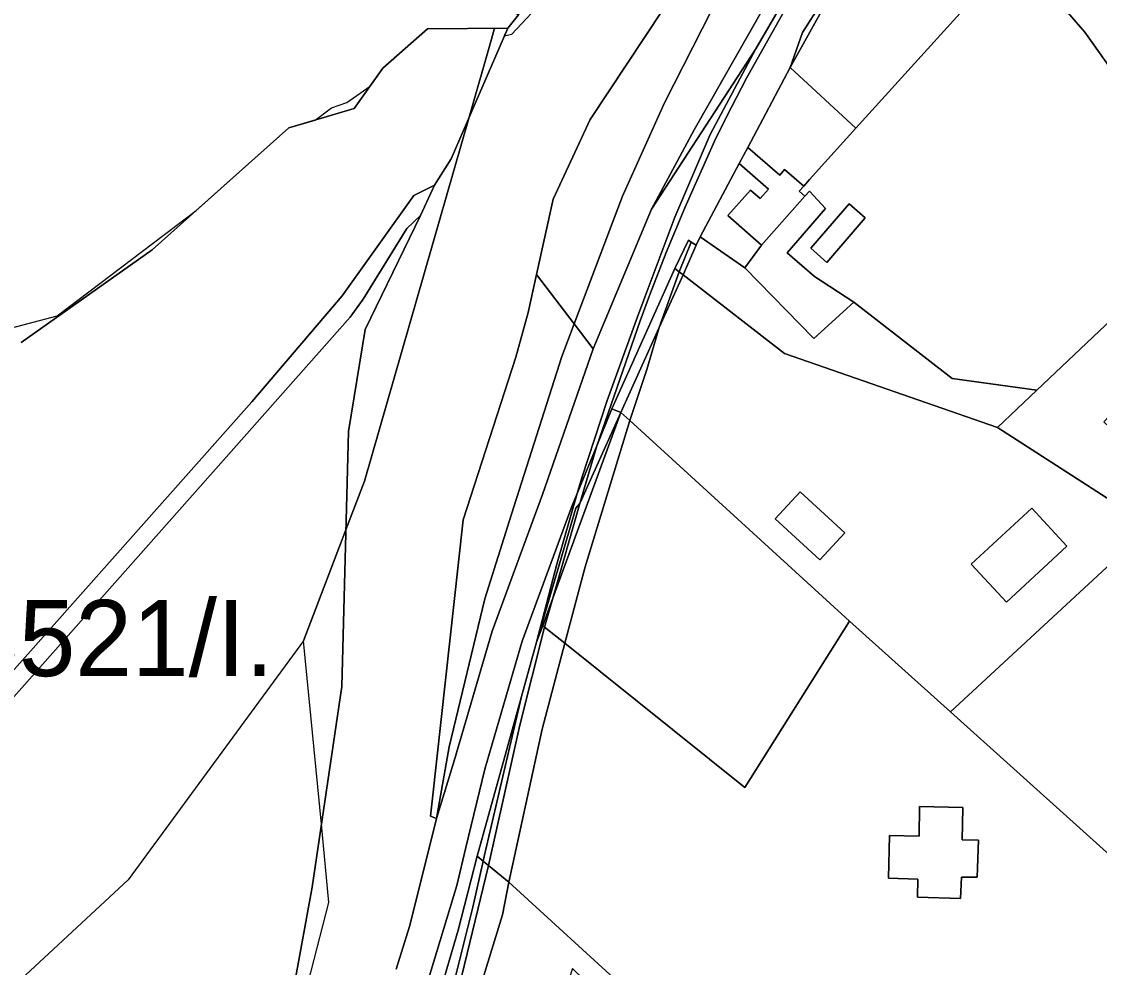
# Model space of a CAD drawing. Extents: x -477304 to -465429, y -1159113 to -1149210.
# Drawn here: x -475692.5 to -475480.3, y -1154571.8 to -1154385.5 of the extents above; entities that cross this region are included whole.
import ezdxf

# ---------------------------------------------------------------- set-up
doc = ezdxf.new("R2010")
doc.units = 0
for name, color, linetype in [('BPEJ_s', 7, 'Continuous'), ('orna_s', 7, 'Continuous'), ('ostatni_s', 7, 'Continuous'), ('PUPFL_s', 7, 'Continuous'), ('trav_porost_s', 7, 'Continuous'), ('voda_s', 7, 'Continuous'), ('zahrada_s', 7, 'Continuous')]:
    doc.layers.add(name, color=color, linetype=linetype)

msp = doc.modelspace()

# ---------------------------------------------------------------- linework, layer by layer
at = {"layer": 'BPEJ_s'}
for points in [[(-475731, -1154455.5), (-475685.5, -1154443.5), (-475658.17, -1154422.75), (-475639.93, -1154406.49), (-475634.73, -1154404.95), (-475631.5, -1154402.5), (-475628.5, -1154401.5), (-475623.92, -1154398.28), (-475621.39, -1154394.73), (-475612.62, -1154386.98), (-475599.44, -1154386.85), (-475596.82, -1154386.82), (-475597.49, -1154388.37), (-475596, -1154388), (-475582.5, -1154373.5), (-475571.09, -1154355.09), (-475572.52, -1154354.12), (-475576.83, -1154351.41), (-475565.18, -1154323.39), (-475544.55, -1154307.85), (-475519.37, -1154273.24), (-475495.41, -1154251.56), (-475481.23, -1154228.2), (-475473.22, -1154236.05)], [(-475639, -1154586), (-475632, -1154559), (-475633.5, -1154543.56), (-475637, -1154507.5), (-475628.67, -1154485.64), (-475625, -1154476), (-475604.41, -1154404.33), (-475600, -1154389), (-475599.44, -1154386.85), (-475596.82, -1154386.82), (-475597.49, -1154388.37), (-475596, -1154388), (-475582.5, -1154373.5), (-475571.09, -1154355.09), (-475560.5, -1154338), (-475534, -1154306.5), (-475524, -1154296.97), (-475523.89, -1154296.86), (-475508.55, -1154279.03), (-475473.22, -1154236.05)], [(-475731, -1154455.5), (-475685.5, -1154443.5), (-475658.17, -1154422.75), (-475639.93, -1154406.49), (-475634.73, -1154404.95), (-475631.5, -1154402.5), (-475628.5, -1154401.5), (-475623.92, -1154398.28), (-475621.39, -1154394.73), (-475612.62, -1154386.98), (-475599.44, -1154386.85), (-475600, -1154389), (-475604.41, -1154404.33), (-475625, -1154476), (-475628.67, -1154485.64), (-475637, -1154507.5), (-475671.5, -1154554.5), (-475713, -1154593)], [(-475706, -1154659), (-475674, -1154635.5), (-475652, -1154611), (-475639, -1154586), (-475632, -1154559), (-475633.5, -1154543.56), (-475637, -1154507.5), (-475671.5, -1154554.5), (-475713, -1154593)]]:
    msp.add_lwpolyline(points, dxfattribs=at)
at = {"layer": 'orna_s'}
for points in [[(-475490.2, -1154327.62), (-475488.4, -1154330.28), (-475434.02, -1154410.43), (-475457.14, -1154424.42), (-475483.2, -1154387.59), (-475496.89, -1154371.78), (-475514.86, -1154352.08), (-475513.91, -1154350.74), (-475510.38, -1154347.08)], [(-475603.69, -1154559.88), (-475601.64, -1154550.85), (-475600.6, -1154551.71), (-475607.98, -1154582.01), (-475610.15, -1154588.83), (-475611.42, -1154589.01), (-475608.28, -1154578.29)], [(-475525.38, -1154609.49), (-475523.85, -1154615.95), (-475541.04, -1154605.06), (-475546.51, -1154601.6), (-475566.23, -1154589.1), (-475579.09, -1154576.83), (-475584.1, -1154571.96), (-475588.6, -1154586.02), (-475605.63, -1154588.2), (-475604.38, -1154582.76), (-475597.88, -1154561.4), (-475596.63, -1154555), (-475572.9, -1154576.67), (-475568.75, -1154581.22), (-475564.2, -1154584.25), (-475547.04, -1154592.16), (-475528.89, -1154604.34), (-475516.77, -1154601.63), (-475513.24, -1154605.75), (-475519.65, -1154611.91)]]:
    msp.add_lwpolyline(points, close=True, dxfattribs=at)
at = {"layer": 'ostatni_s'}
for points in [[(-475560.13, -1154406.85), (-475546.44, -1154382.79), (-475519.7, -1154335.8), (-475514.92, -1154327.4), (-475503.47, -1154316.34), (-475501.18, -1154314.4), (-475506.21, -1154322.47), (-475524.91, -1154352.42), (-475525.78, -1154354.09), (-475536.55, -1154371.7), (-475543.16, -1154382.57), (-475547.98, -1154390.91), (-475568.51, -1154422.5)], [(-475538.83, -1154387.7), (-475527.96, -1154370.68), (-475541.24, -1154394.59)], [(-475546.44, -1154382.79), (-475560.13, -1154406.85), (-475568.51, -1154422.5), (-475579.97, -1154449.97), (-475583.73, -1154445.03), (-475574.25, -1154419.9), (-475565.96, -1154401.53), (-475556.68, -1154383.37), (-475556.1, -1154382.36), (-475553.59, -1154383.27)], [(-475537.44, -1154416.66), (-475538.56, -1154417.92), (-475542.32, -1154414.65), (-475543.29, -1154415.75), (-475549.57, -1154410.3), (-475541.24, -1154394.59), (-475528.32, -1154406.52), (-475534.42, -1154413.26)], [(-475539.47, -1154418.94), (-475538.34, -1154419.92), (-475546.87, -1154429.55), (-475553.47, -1154423.7), (-475549.05, -1154418.71), (-475547.14, -1154420.4), (-475545.47, -1154418.51), (-475551.26, -1154413.48), (-475549.57, -1154410.3), (-475543.29, -1154415.75), (-475542.32, -1154414.65), (-475538.56, -1154417.92)], [(-475537.17, -1154430.18), (-475529.6, -1154421.39), (-475526.46, -1154424.21), (-475534, -1154432.95)], [(-475561.24, -1154428.59), (-475560.71, -1154428.94), (-475563.05, -1154434.82), (-475563.91, -1154434.18)], [(-475560.71, -1154428.94), (-475559.72, -1154429.58), (-475562.27, -1154435.42), (-475563.05, -1154434.82)], [(-475574.53, -1154462.51), (-475576.3, -1154461.81), (-475563.91, -1154434.18), (-475563.05, -1154434.82), (-475567, -1154445.76)], [(-475567, -1154445.76), (-475563.05, -1154434.82), (-475562.27, -1154435.42)], [(-475610.84, -1154542.48), (-475608.33, -1154528.32), (-475601.3, -1154499.17), (-475596.05, -1154482.54), (-475586.15, -1154451.45), (-475583.73, -1154445.03), (-475579.97, -1154449.97), (-475589.96, -1154478.68), (-475599.88, -1154505.56), (-475607.37, -1154531.07)], [(-475567, -1154445.76), (-475569.44, -1154454.07), (-475572.8, -1154464.09), (-475574.53, -1154462.51)], [(-475574.53, -1154462.51), (-475582.61, -1154480.42), (-475579.28, -1154469.04), (-475576.3, -1154461.81)], [(-475589.55, -1154504.76), (-475587.96, -1154499.06), (-475574.53, -1154462.51), (-475572.8, -1154464.09), (-475581.55, -1154492.92), (-475585.56, -1154507.96)], [(-475574.53, -1154462.51), (-475587.96, -1154499.06), (-475582.61, -1154480.42)], [(-475583.39, -1154481.37), (-475591.14, -1154507.7), (-475587.18, -1154492.39), (-475583.15, -1154478.44), (-475579.28, -1154469.04), (-475582.61, -1154480.42)], [(-475620.69, -1154602.81), (-475617.12, -1154589.61), (-475606.86, -1154555.62), (-475605.05, -1154548.14), (-475601.32, -1154532.72), (-475593.96, -1154507.51), (-475584.12, -1154480.79), (-475583.15, -1154478.44), (-475587.18, -1154492.39), (-475591.14, -1154507.7), (-475594.12, -1154518.42), (-475602.86, -1154549.84), (-475606.56, -1154564.44), (-475613.84, -1154589.34), (-475619.64, -1154603.93)], [(-475535.37, -1154491.53), (-475544.16, -1154483.46), (-475539.29, -1154478.16), (-475530.49, -1154486.23)], [(-475582.61, -1154480.42), (-475587.96, -1154499.06), (-475589.94, -1154504.45), (-475591.14, -1154507.7), (-475583.39, -1154481.37)], [(-475505.58, -1154492.36), (-475493.69, -1154481.36), (-475486.76, -1154488.84), (-475498.64, -1154499.86)], [(-475590.07, -1154524.83), (-475596.63, -1154555), (-475600.6, -1154551.71), (-475594.45, -1154524.05), (-475589.55, -1154504.76), (-475585.56, -1154507.96)], [(-475601.43, -1154549.95), (-475601.64, -1154550.85), (-475602.86, -1154549.84), (-475594.12, -1154518.42)], [(-475516.07, -1154554.38), (-475521.86, -1154554.23), (-475521.65, -1154545.79), (-475515.86, -1154545.91), (-475515.75, -1154540.11), (-475507.24, -1154540.28), (-475507.34, -1154546.67), (-475504.15, -1154546.74), (-475504.39, -1154554.03), (-475507.5, -1154553.98), (-475507.71, -1154558.18), (-475516.14, -1154557.97)], [(-475605.63, -1154588.2), (-475610.15, -1154588.83), (-475607.98, -1154582.01), (-475600.6, -1154551.71), (-475596.63, -1154555), (-475597.88, -1154561.4), (-475604.38, -1154582.76)]]:
    msp.add_lwpolyline(points, close=True, dxfattribs=at)
for points in [[(-475527.96, -1154370.68), (-475538.83, -1154387.7), (-475541.24, -1154394.59), (-475549.57, -1154410.3), (-475551.26, -1154413.48), (-475558.94, -1154427.89), (-475559.72, -1154429.58), (-475560.71, -1154428.94), (-475561.24, -1154428.59), (-475563.91, -1154434.18), (-475576.3, -1154461.81), (-475579.28, -1154469.04), (-475570.78, -1154444.46), (-475568.93, -1154439.49), (-475565.65, -1154431), (-475561.96, -1154422.21), (-475556.14, -1154409.05), (-475553.74, -1154404.32), (-475549.8, -1154396.65), (-475541.83, -1154382.44)], [(-475541.83, -1154382.44), (-475549.8, -1154396.65), (-475553.74, -1154404.32), (-475556.14, -1154409.05), (-475561.96, -1154422.21), (-475565.65, -1154431), (-475568.93, -1154439.49), (-475570.78, -1154444.46), (-475579.28, -1154469.04), (-475583.15, -1154478.44), (-475582.26, -1154475.35), (-475577.25, -1154460.15), (-475571.3, -1154443.64), (-475569.84, -1154439.83), (-475563.93, -1154424.06), (-475556.98, -1154407.75), (-475547.98, -1154390.91), (-475543.16, -1154382.57)], [(-475618.75, -1154572.09), (-475616.12, -1154563.49), (-475610.84, -1154542.48), (-475607.37, -1154531.07), (-475599.88, -1154505.56), (-475589.96, -1154478.68), (-475579.97, -1154449.97), (-475568.51, -1154422.5), (-475547.98, -1154390.91), (-475556.98, -1154407.75), (-475563.93, -1154424.06), (-475569.84, -1154439.83), (-475571.3, -1154443.64), (-475577.25, -1154460.15), (-475582.26, -1154475.35), (-475583.15, -1154478.44), (-475584.12, -1154480.79), (-475593.96, -1154507.51), (-475601.32, -1154532.72), (-475605.05, -1154548.14), (-475606.86, -1154555.62), (-475617.12, -1154589.61)], [(-475613.84, -1154589.34), (-475606.56, -1154564.44), (-475602.86, -1154549.84), (-475601.64, -1154550.85), (-475603.69, -1154559.88), (-475608.28, -1154578.29)]]:
    msp.add_lwpolyline(points, dxfattribs=at)
at = {"layer": 'PUPFL_s'}
msp.add_lwpolyline([(-475620.34, -1154348.16), (-475614.32, -1154374.89), (-475594.73, -1154384.24), (-475596.82, -1154386.82), (-475612.62, -1154386.98), (-475621.39, -1154394.73), (-475627.06, -1154402.68), (-475639.93, -1154406.49), (-475666.83, -1154430.47), (-475692.56, -1154448.71)], dxfattribs=at)
at = {"layer": 'trav_porost_s'}
for points in [[(-475541.24, -1154394.59), (-475527.96, -1154370.68), (-475514.86, -1154352.08), (-475496.89, -1154371.78), (-475528.32, -1154406.52)], [(-475509.34, -1154455.82), (-475528.72, -1154440.81), (-475536.42, -1154435.75), (-475541.79, -1154431.04), (-475534.27, -1154422.32), (-475537.4, -1154418.92), (-475538.34, -1154419.92), (-475539.47, -1154418.94), (-475538.56, -1154417.92), (-475537.44, -1154416.66), (-475534.42, -1154413.26), (-475528.32, -1154406.52), (-475496.89, -1154371.78), (-475483.2, -1154387.59), (-475457.14, -1154424.42), (-475492.65, -1154458.11)], [(-475565.96, -1154401.53), (-475574.25, -1154419.9), (-475583.73, -1154445.03), (-475591.13, -1154435.31), (-475587.85, -1154420.49), (-475580.57, -1154404.81), (-475566.27, -1154383.22), (-475563.87, -1154379.55), (-475556.1, -1154382.36), (-475556.68, -1154383.37)], [(-475793.04, -1154554.1), (-475764.51, -1154545.33), (-475730.02, -1154537.31), (-475712.91, -1154530.83), (-475703.79, -1154524.17), (-475647.19, -1154460.44), (-475629.38, -1154439.51), (-475615.32, -1154419.8), (-475611.22, -1154417.76), (-475614, -1154423.69), (-475616.68, -1154426.27), (-475625.26, -1154440.19), (-475627.82, -1154443.73), (-475701.19, -1154526.5), (-475710.76, -1154533.86), (-475730.21, -1154541.3), (-475761.9, -1154548.37), (-475795.44, -1154558.14), (-475799.19, -1154559.23), (-475800.62, -1154556.42), (-475795.92, -1154554.98)], [(-475536.42, -1154435.75), (-475528.72, -1154440.81), (-475536.56, -1154447.95), (-475550.18, -1154434.02), (-475546.87, -1154429.55), (-475538.34, -1154419.92), (-475537.4, -1154418.92), (-475534.27, -1154422.32), (-475541.79, -1154431.04)], [(-475537.17, -1154430.18), (-475534, -1154432.95), (-475526.46, -1154424.21), (-475529.6, -1154421.39)], [(-475429.98, -1154513.02), (-475429.92, -1154516.42), (-475429.75, -1154525.83), (-475429.6, -1154534.18), (-475441.06, -1154539.01), (-475478.09, -1154492.26), (-475470.18, -1154484.96), (-475500.4, -1154465.46), (-475492.65, -1154458.11), (-475457.14, -1154424.42), (-475446.94, -1154440.28), (-475466.92, -1154461.39), (-475472.05, -1154456.48), (-475479.47, -1154464.32), (-475470.81, -1154472.58), (-475468.5, -1154470.14), (-475462.68, -1154475.7), (-475450.44, -1154460.6), (-475424.54, -1154480.52), (-475428.07, -1154495.4)], [(-475500.4, -1154465.46), (-475542.32, -1154450.92), (-475562.27, -1154435.42), (-475559.72, -1154429.58), (-475558.94, -1154427.89), (-475550.18, -1154434.02), (-475536.56, -1154447.95), (-475528.72, -1154440.81), (-475509.34, -1154455.82), (-475492.65, -1154458.11)], [(-475583.73, -1154445.03), (-475586.15, -1154451.45), (-475596.05, -1154482.54), (-475601.3, -1154499.17), (-475608.33, -1154528.32), (-475610.84, -1154542.48), (-475612.04, -1154541.98), (-475611.68, -1154539.06), (-475605.62, -1154483.63), (-475595.24, -1154451.62), (-475592.8, -1154442.83), (-475591.13, -1154435.31)], [(-475478.09, -1154492.26), (-475509.64, -1154521.43), (-475529.58, -1154503.62), (-475572.8, -1154464.09), (-475569.44, -1154454.07), (-475567, -1154445.76), (-475562.27, -1154435.42), (-475542.32, -1154450.92), (-475500.4, -1154465.46), (-475470.18, -1154484.96)], [(-475585.56, -1154507.96), (-475581.55, -1154492.92), (-475572.8, -1154464.09), (-475529.58, -1154503.62), (-475550.15, -1154536.35)], [(-475539.29, -1154478.16), (-475544.16, -1154483.46), (-475535.37, -1154491.53), (-475530.49, -1154486.23)], [(-475486.76, -1154488.84), (-475493.69, -1154481.36), (-475505.58, -1154492.36), (-475498.64, -1154499.86)], [(-475441.06, -1154539.01), (-475429.6, -1154534.18), (-475429.34, -1154543.12), (-475429.68, -1154547.32), (-475429.82, -1154549), (-475460.06, -1154566.09), (-475509.64, -1154521.43), (-475478.09, -1154492.26)], [(-475589.94, -1154504.45), (-475587.96, -1154499.06), (-475589.55, -1154504.76)], [(-475455.98, -1154571.6), (-475471.24, -1154578.02), (-475507.56, -1154600.64), (-475513.24, -1154605.75), (-475516.77, -1154601.63), (-475528.89, -1154604.34), (-475547.04, -1154592.16), (-475564.2, -1154584.25), (-475568.75, -1154581.22), (-475572.9, -1154576.67), (-475596.63, -1154555), (-475590.07, -1154524.83), (-475585.56, -1154507.96), (-475550.15, -1154536.35), (-475529.58, -1154503.62), (-475509.64, -1154521.43), (-475460.06, -1154566.09)], [(-475600.6, -1154551.71), (-475601.64, -1154550.85), (-475601.43, -1154549.95), (-475594.12, -1154518.42), (-475591.14, -1154507.7), (-475589.94, -1154504.45), (-475589.55, -1154504.76), (-475594.45, -1154524.05)], [(-475507.5, -1154553.98), (-475504.39, -1154554.03), (-475504.15, -1154546.74), (-475507.34, -1154546.67), (-475507.24, -1154540.28), (-475515.75, -1154540.11), (-475515.86, -1154545.91), (-475521.65, -1154545.79), (-475521.86, -1154554.23), (-475516.07, -1154554.38), (-475516.14, -1154557.97), (-475507.71, -1154558.18)]]:
    msp.add_lwpolyline(points, close=True, dxfattribs=at)
for points in [[(-475692.56, -1154448.71), (-475666.83, -1154430.47), (-475639.93, -1154406.49), (-475627.06, -1154402.68), (-475621.39, -1154394.73), (-475612.62, -1154386.98), (-475596.82, -1154386.82), (-475607.97, -1154412.56), (-475611.22, -1154417.76), (-475615.32, -1154419.8), (-475629.38, -1154439.51), (-475647.19, -1154460.44), (-475703.79, -1154524.17)], [(-475701.19, -1154526.5), (-475627.82, -1154443.73), (-475625.26, -1154440.19), (-475616.68, -1154426.27), (-475614, -1154423.69), (-475624.86, -1154446.16), (-475628.16, -1154466.27), (-475629.49, -1154516.48), (-475635.34, -1154556), (-475638.79, -1154574.99), (-475647.62, -1154598.23), (-475662.61, -1154614.88), (-475689.46, -1154631.69), (-475721.52, -1154648.82)]]:
    msp.add_lwpolyline(points, dxfattribs=at)
at = {"layer": 'voda_s'}
for points in [[(-475638.79, -1154574.99), (-475635.34, -1154556), (-475629.49, -1154516.48), (-475628.16, -1154466.27), (-475624.86, -1154446.16), (-475614, -1154423.69), (-475611.22, -1154417.76), (-475607.97, -1154412.56), (-475596.82, -1154386.82), (-475594.73, -1154384.24), (-475572.52, -1154354.12), (-475545.3, -1154316.22), (-475523.9, -1154296.88), (-475508.55, -1154279.03), (-475473.22, -1154236.05)], [(-475469.65, -1154262.94), (-475489.4, -1154288.4), (-475500.36, -1154300.77), (-475516.26, -1154318.07), (-475548.04, -1154355.26), (-475563.87, -1154379.55), (-475566.27, -1154383.22), (-475580.57, -1154404.81), (-475587.85, -1154420.49), (-475591.13, -1154435.31), (-475592.8, -1154442.83), (-475595.24, -1154451.62), (-475605.62, -1154483.63), (-475611.68, -1154539.06), (-475612.04, -1154541.98), (-475610.84, -1154542.48), (-475616.12, -1154563.49), (-475618.75, -1154572.09)]]:
    msp.add_lwpolyline(points, dxfattribs=at)
at = {"layer": 'zahrada_s'}
msp.add_lwpolyline([(-475549.05, -1154418.71), (-475553.47, -1154423.7), (-475546.87, -1154429.55), (-475550.18, -1154434.02), (-475558.94, -1154427.89), (-475551.26, -1154413.48), (-475545.47, -1154418.51), (-475547.14, -1154420.4)], close=True, dxfattribs=at)

# ---------------------------------------------------------------- texts
at = {"layer": 'BPEJ_s'}
msp.add_text('83521/I.', height=15, dxfattribs=at).set_placement((-475715.39, -1154514.42))

doc.saveas('drawing.dxf')
